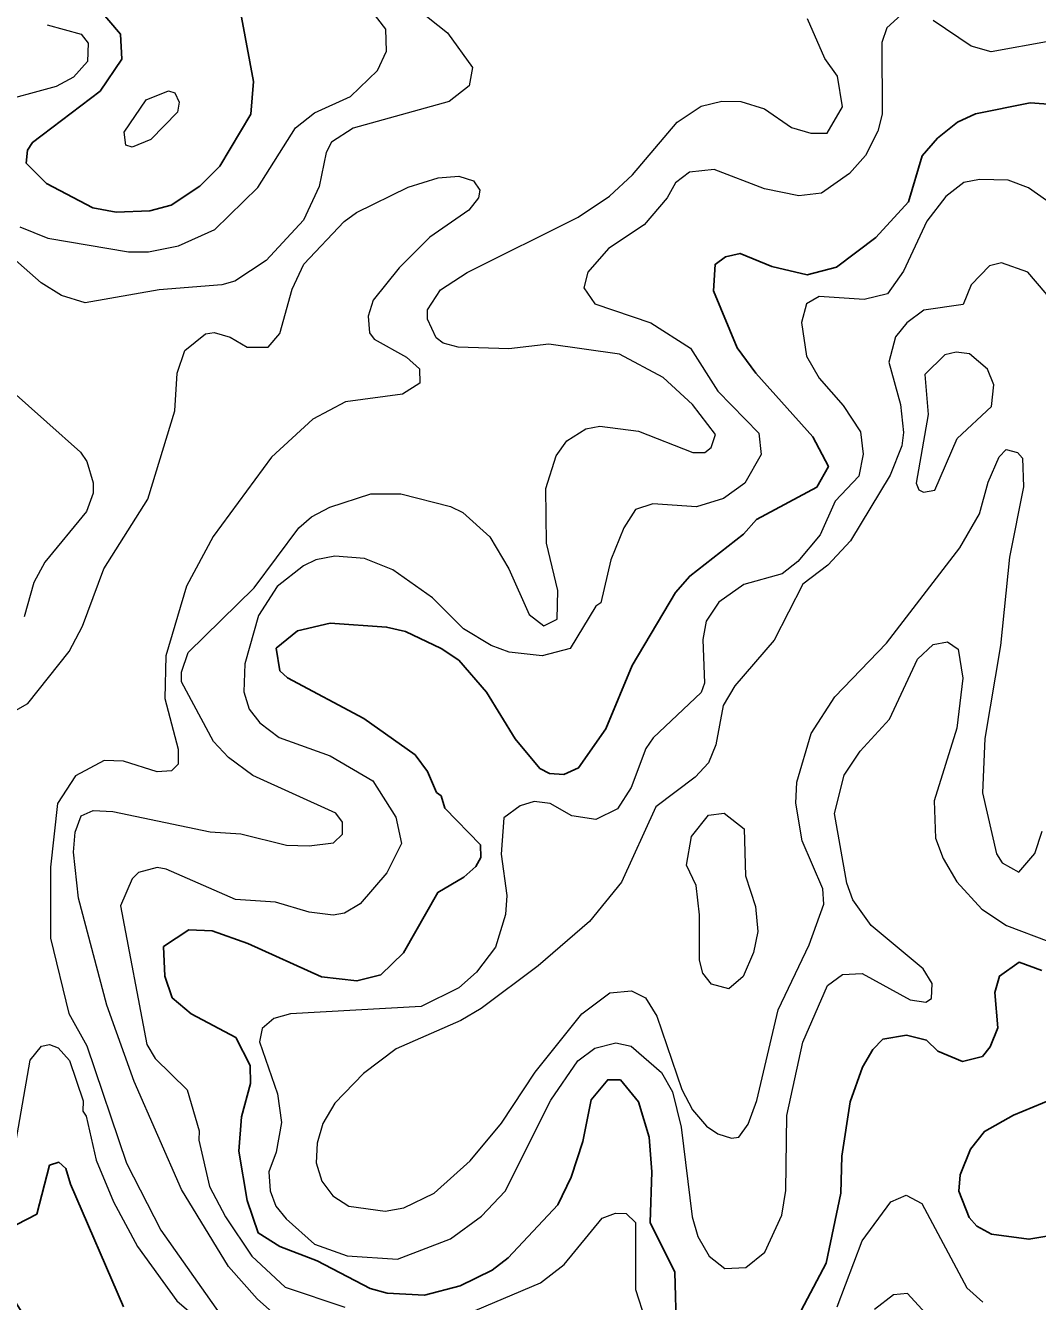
# Model space of a CAD drawing. Extents: x 763.2 to 816.8, y 7896.5 to 7952.7.
# Drawn here: x 779.77 to 781.792, y 7912.27 to 7914.818 of the extents above; entities that cross this region are included whole.
import ezdxf

# ---------------------------------------------------------------- set-up
doc = ezdxf.new("R2010")
doc.units = 0
doc.header["$LTSCALE"] = 0.064
doc.layers.add('1', color=7, linetype='Continuous', lineweight=25)
doc.layers.add('2', color=7, linetype='Continuous', lineweight=13)

msp = doc.modelspace()

# ---------------------------------------------------------------- linework, layer by layer
at = {"layer": '1'}
for points in [[(779.7737, 7914.5687), (779.7837, 7914.5843), (779.9188, 7914.6868), (779.9623, 7914.7503), (779.9596, 7914.8002), (779.909, 7914.8598)], [(780.2011, 7914.8341), (780.2255, 7914.7059), (780.22, 7914.6405), (780.1577, 7914.5366), (780.1181, 7914.4968), (780.0605, 7914.4592), (780.0178, 7914.4479), (779.9511, 7914.4447), (779.9039, 7914.4534), (779.8115, 7914.5022), (779.7707, 7914.5431), (779.7737, 7914.5687)], [(780.9584, 7912.7121), (780.9331, 7912.7123), (780.9, 7912.6719), (780.8829, 7912.5892), (780.8601, 7912.5176), (780.8335, 7912.4627), (780.7338, 7912.357), (780.7023, 7912.332), (780.6382, 7912.3009), (780.5668, 7912.2818), (780.4921, 7912.2859), (780.4584, 7912.2954), (780.3527, 7912.3504), (780.2777, 7912.3792), (780.2344, 7912.4065), (780.2125, 7912.4709), (780.1962, 7912.5694), (780.2011, 7912.6385), (780.219, 7912.705), (780.2186, 7912.741), (780.1899, 7912.797), (780.1008, 7912.8441), (780.0629, 7912.8761), (780.0479, 7912.9195), (780.0451, 7912.9784), (780.0963, 7913.0114), (780.1427, 7913.0098), (780.2142, 7912.9842), (780.3612, 7912.9177), (780.432, 7912.9097), (780.4793, 7912.922), (780.5248, 7912.9656), (780.5935, 7913.0865), (780.6454, 7913.117), (780.6691, 7913.1381), (780.6792, 7913.1562), (780.6786, 7913.1814), (780.6073, 7913.255), (780.6001, 7913.2792), (780.5907, 7913.2862), (780.5727, 7913.328), (780.5482, 7913.3609), (780.4458, 7913.4338), (780.2932, 7913.5151), (780.2778, 7913.529), (780.2706, 7913.574), (780.3129, 7913.6086), (780.3784, 7913.6239), (780.4912, 7913.6164), (780.5287, 7913.6077), (780.6003, 7913.5736), (780.6353, 7913.55), (780.6907, 7913.4864), (780.7483, 7913.3932), (780.7976, 7913.3338), (780.8164, 7913.3239), (780.8452, 7913.3222), (780.8748, 7913.3354), (780.9293, 7913.4133), (780.982, 7913.5398), (781.0682, 7913.6851), (781.0967, 7913.7181), (781.2045, 7913.8016), (781.23, 7913.8315), (781.3507, 7913.8957), (781.3738, 7913.9369), (781.3426, 7913.9965), (781.2287, 7914.1235), (781.1916, 7914.1741), (781.1446, 7914.2878), (781.1473, 7914.3406), (781.168, 7914.356), (781.1974, 7914.3625), (781.261, 7914.3362), (781.3316, 7914.3201), (781.3903, 7914.3353), (781.4686, 7914.3942), (781.5342, 7914.4658), (781.5615, 7914.5573), (781.592, 7914.5931), (781.6318, 7914.6249), (781.6679, 7914.6415), (781.777, 7914.6631), (781.8493, 7914.6581)], [(781.8001, 7912.9307), (781.7552, 7912.9471), (781.7158, 7912.9195), (781.7065, 7912.8866), (781.7126, 7912.816), (781.6971, 7912.7779), (781.6814, 7912.7588), (781.6416, 7912.7491), (781.5927, 7912.7694), (781.5698, 7912.7912), (781.5299, 7912.8011), (781.4825, 7912.7932), (781.4626, 7912.7727), (781.4422, 7912.7374), (781.4172, 7912.668), (781.4008, 7912.5596), (781.3987, 7912.4857), (781.3693, 7912.346), (781.2758, 7912.1685)], [(781.067, 7912.3282), (781.0179, 7912.4273), (781.021, 7912.5284), (781.0157, 7912.5974), (780.9946, 7912.668), (780.9584, 7912.7121)], [(781.9184, 7912.4181), (781.7745, 7912.3938), (781.6999, 7912.4042), (781.6704, 7912.4201), (781.6548, 7912.4375), (781.6344, 7912.4898), (781.6373, 7912.5227), (781.6577, 7912.574), (781.6857, 7912.6091), (781.7436, 7912.6414), (781.9177, 7912.7137)], [(779.7749, 7912.2283), (779.692, 7912.3586), (779.6904, 7912.3902), (779.7089, 7912.4208), (779.7523, 7912.4235), (779.7926, 7912.4441), (779.8177, 7912.5416), (779.8366, 7912.5474), (779.8506, 7912.5348), (779.8595, 7912.504), (779.9658, 7912.2588)], [(781.0704, 7912.2072), (781.067, 7912.3282)]]:
    msp.add_lwpolyline(points, dxfattribs=at)
at = {"layer": '2'}
for points in [[(780.5516, 7914.8515), (780.6129, 7914.8032), (780.6625, 7914.7342), (780.6564, 7914.6971), (780.6161, 7914.6663), (780.4242, 7914.6127), (780.381, 7914.5846), (780.3705, 7914.5644), (780.3563, 7914.4964), (780.3254, 7914.4293), (780.2507, 7914.3482), (780.1876, 7914.3074), (780.1617, 7914.3), (780.0369, 7914.2899), (779.8892, 7914.2642), (779.8418, 7914.2784), (779.8013, 7914.304), (779.6925, 7914.3989)], [(779.7586, 7914.416), (779.8146, 7914.3931), (779.9758, 7914.3658), (780.0153, 7914.3658), (780.0751, 7914.3775), (780.1481, 7914.4103), (780.2338, 7914.494), (780.309, 7914.6134), (780.3473, 7914.6434), (780.4193, 7914.6763), (780.4729, 7914.7279), (780.491, 7914.7662), (780.4893, 7914.8102), (780.4623, 7914.8455)], [(781.8805, 7914.8505), (781.8563, 7914.8067), (781.8166, 7914.7867), (781.6988, 7914.7651), (781.6588, 7914.7767), (781.5833, 7914.8281)], [(779.8129, 7914.8189), (779.8808, 7914.8006), (779.8952, 7914.7823), (779.8934, 7914.7456), (779.8657, 7914.7143), (779.8312, 7914.696), (779.7032, 7914.6614)], [(781.1267, 7913.965), (781.1399, 7913.9748), (781.1483, 7914.0007), (781.102, 7914.0612), (781.0434, 7914.1145), (780.9567, 7914.1612), (780.8155, 7914.1815), (780.7351, 7914.1719), (780.6342, 7914.1756), (780.6044, 7914.1833), (780.5903, 7914.194), (780.5729, 7914.2315), (780.5727, 7914.2498), (780.5987, 7914.2898), (780.6524, 7914.3242), (780.8737, 7914.4352), (780.9367, 7914.4768), (780.9827, 7914.5196), (781.0714, 7914.6248), (781.1198, 7914.6565), (781.1606, 7914.6665), (781.1992, 7914.6662), (781.246, 7914.6513), (781.3004, 7914.614), (781.3385, 7914.6027), (781.3711, 7914.6029), (781.4021, 7914.6552), (781.3923, 7914.7168), (781.3665, 7914.7522), (781.3318, 7914.8309)], [(781.5192, 7914.8388), (781.4903, 7914.8132), (781.4803, 7914.7838), (781.4812, 7914.6409), (781.4727, 7914.6067), (781.4482, 7914.5581), (781.4157, 7914.5223), (781.3602, 7914.4828), (781.3147, 7914.4774), (781.246, 7914.4918), (781.1459, 7914.5299), (781.0962, 7914.5249), (781.0685, 7914.5038), (781.0519, 7914.4738), (781.0057, 7914.4194), (780.9342, 7914.3722)], [(779.6905, 7913.4162), (779.7741, 7913.4639), (779.8568, 7913.5674), (779.8838, 7913.6179), (779.9263, 7913.7324), (780.0139, 7913.8717), (780.0678, 7914.0485), (780.0728, 7914.1234), (780.0881, 7914.1688), (780.1291, 7914.2021), (780.1465, 7914.2046), (780.1783, 7914.1954), (780.2123, 7914.1753), (780.2547, 7914.1753), (780.2778, 7914.2025), (780.3026, 7914.291), (780.326, 7914.3411), (780.4063, 7914.4265), (780.431, 7914.4445), (780.534, 7914.4952), (780.5944, 7914.5134), (780.6354, 7914.5167), (780.6645, 7914.5079), (780.6773, 7914.4891), (780.6746, 7914.4733), (780.6556, 7914.4489), (780.5774, 7914.3953), (780.5161, 7914.334), (780.4644, 7914.2693), (780.4542, 7914.2371), (780.4571, 7914.2041), (780.4662, 7914.1911), (780.5306, 7914.1557)], [(781.8275, 7914.4558), (781.7737, 7914.4939), (781.7329, 7914.509), (781.6758, 7914.5103), (781.6445, 7914.5042), (781.6082, 7914.4763), (781.5704, 7914.4271), (781.5236, 7914.3273), (781.4919, 7914.2819), (781.4451, 7914.2705), (781.3557, 7914.2769), (781.3304, 7914.262), (781.3201, 7914.2249), (781.33, 7914.1571), (781.3551, 7914.1138), (781.4031, 7914.0589), (781.4381, 7914.0063), (781.4433, 7913.9617), (781.4347, 7913.9179), (781.3876, 7913.8677), (781.3571, 7913.8008), (781.3125, 7913.7472), (781.2812, 7913.7228), (781.2046, 7913.7014), (781.155, 7913.666), (781.1294, 7913.628), (781.1231, 7913.5916), (781.1262, 7913.5044), (781.1194, 7913.4855), (781.0239, 7913.3954), (781.0094, 7913.3741), (780.9799, 7913.2959), (780.9522, 7913.2537), (780.909, 7913.232), (780.8613, 7913.2396), (780.8178, 7913.2642), (780.7857, 7913.2679), (780.7582, 7913.2595), (780.7253, 7913.2357), (780.7203, 7913.1628), (780.7317, 7913.0804), (780.7284, 7913.0421), (780.7088, 7912.9771), (780.6707, 7912.9275), (780.6353, 7912.8957), (780.5603, 7912.8586), (780.2993, 7912.8441), (780.2661, 7912.8344), (780.2428, 7912.815), (780.2374, 7912.7883), (780.2734, 7912.6839), (780.2814, 7912.6268), (780.2704, 7912.5675), (780.2556, 7912.5281), (780.2582, 7912.4908), (780.2701, 7912.46), (780.2902, 7912.4343), (780.3473, 7912.3838), (780.4124, 7912.3609), (780.5126, 7912.3542), (780.6187, 7912.3947), (780.6806, 7912.4396), (780.7279, 7912.49), (780.819, 7912.6713), (780.8732, 7912.7502)], [(780.9342, 7914.3722), (780.8933, 7914.3252), (780.8849, 7914.2936), (780.9074, 7914.2618), (781.0191, 7914.2237), (781.0982, 7914.1733)], [(781.861, 7914.2215), (781.7723, 7914.3253), (781.7195, 7914.3435), (781.6954, 7914.3376), (781.6592, 7914.3002), (781.6434, 7914.2607), (781.5644, 7914.2495), (781.5306, 7914.2243), (781.5078, 7914.1962), (781.4946, 7914.1457), (781.5178, 7914.0611), (781.5239, 7914.0051), (781.5207, 7913.9784), (781.4973, 7913.9198), (781.4183, 7913.7884), (781.3727, 7913.7397), (781.3226, 7913.7022), (781.2657, 7913.5905), (781.1867, 7913.499), (781.1639, 7913.4595), (781.1491, 7913.3814), (781.1343, 7913.3454), (781.1076, 7913.3164), (781.0289, 7913.2574), (780.9604, 7913.1066), (780.8966, 7913.0284), (780.7939, 7912.9398), (780.6804, 7912.8546), (780.6392, 7912.8304), (780.5104, 7912.774), (780.4453, 7912.7251), (780.388, 7912.6658), (780.3635, 7912.6247), (780.3522, 7912.5859), (780.3506, 7912.5465), (780.3617, 7912.5098), (780.3835, 7912.4807), (780.4157, 7912.4598), (780.488, 7912.4496), (780.5253, 7912.4563), (780.5864, 7912.486), (780.6583, 7912.5503), (780.7209, 7912.6258), (780.7882, 7912.7278), (780.8814, 7912.8438), (780.9369, 7912.8862), (780.9803, 7912.8899), (781.0086, 7912.8757), (781.0309, 7912.8391), (781.081, 7912.6928), (781.1025, 7912.6521), (781.1304, 7912.6196), (781.1527, 7912.6043), (781.1804, 7912.5958), (781.1949, 7912.5976), (781.2137, 7912.6233), (781.2307, 7912.6711), (781.2737, 7912.8519), (781.3355, 7912.9816), (781.3646, 7913.0632), (781.3629, 7913.0936), (781.3212, 7913.1897), (781.3087, 7913.2648), (781.3106, 7913.3064), (781.3397, 7913.4037), (781.3864, 7913.4771), (781.4899, 7913.584), (781.6365, 7913.7745), (781.6757, 7913.8427), (781.6928, 7913.9059), (781.7149, 7913.9563), (781.7293, 7913.9709), (781.7519, 7913.9647), (781.7615, 7913.9539), (781.7638, 7913.8967), (781.736, 7913.756), (781.7178, 7913.5793), (781.6866, 7913.3937), (781.6818, 7913.2853), (781.71, 7913.1638), (781.7209, 7913.1455), (781.7542, 7913.1269), (781.7865, 7913.1639), (781.8007, 7913.2085)], [(779.61, 7914.2056), (779.8793, 7913.9658), (779.8924, 7913.947), (779.9049, 7913.9046), (779.9049, 7913.8836), (779.8918, 7913.847), (779.8083, 7913.7461), (779.7863, 7913.7053), (779.7671, 7913.637)], [(781.0982, 7914.1733), (781.153, 7914.0876), (781.2348, 7914.0034), (781.2396, 7913.9611), (781.2067, 7913.904), (781.1643, 7913.8733), (781.1105, 7913.8564), (781.0233, 7913.8628), (780.9886, 7913.851), (780.965, 7913.8146), (780.9394, 7913.7507), (780.9192, 7913.6646), (780.909, 7913.6579), (780.8582, 7913.5738), (780.8021, 7913.559), (780.7361, 7913.5661), (780.7002, 7913.5796), (780.6448, 7913.6131), (780.5826, 7913.6749), (780.5039, 7913.7309), (780.447, 7913.7532), (780.3878, 7913.7577), (780.3499, 7913.7507), (780.325, 7913.7388), (780.2724, 7913.6972), (780.2351, 7913.6396), (780.2078, 7913.543), (780.206, 7913.4873), (780.2165, 7913.4524), (780.2377, 7913.4251), (780.2762, 7913.3956), (780.3781, 7913.3593), (780.4635, 7913.3091), (780.5099, 7913.2367), (780.5211, 7913.1843), (780.4915, 7913.1253), (780.4385, 7913.0636), (780.4073, 7913.0447), (780.3841, 7913.0413), (780.3363, 7913.0472), (780.2691, 7913.0673), (780.1895, 7913.0724), (780.0508, 7913.1332), (780.0325, 7913.1362), (779.9955, 7913.1264), (779.9828, 7913.1136), (779.9595, 7913.0599), (780.0123, 7912.7825), (780.029, 7912.7548), (780.0926, 7912.692), (780.1167, 7912.6103), (780.1158, 7912.5918), (780.1374, 7912.4991), (780.1694, 7912.4387), (780.2219, 7912.3601), (780.2882, 7912.2983), (780.4074, 7912.2579)], [(780.5306, 7914.1557), (780.5572, 7914.1321), (780.5576, 7914.1034), (780.5229, 7914.0817), (780.4088, 7914.066), (780.3435, 7914.0316)], [(780.3435, 7914.0316), (780.2614, 7913.956), (780.1445, 7913.7975), (780.0915, 7913.6982), (780.0498, 7913.5588), (780.0482, 7913.4734), (780.0749, 7913.3726), (780.0745, 7913.3426), (780.0617, 7913.329), (780.0325, 7913.3271), (779.9654, 7913.3485), (779.927, 7913.35), (779.8696, 7913.3192), (779.8333, 7913.2637), (779.8197, 7913.137), (779.8197, 7912.9948), (779.8561, 7912.8449), (779.8924, 7912.78), (779.9713, 7912.5458), (780.04, 7912.4118), (780.1578, 7912.2447)], [(780.8512, 7913.9885), (780.8889, 7914.012), (780.917, 7914.0173), (780.9942, 7914.0076), (781.1033, 7913.9649), (781.1267, 7913.965)], [(780.2754, 7912.2369), (780.2328, 7912.2748), (780.1755, 7912.3393), (780.0815, 7912.4933), (779.9866, 7912.7086), (779.9324, 7912.8611), (779.8755, 7913.0749), (779.8659, 7913.1668), (779.8691, 7913.2071), (779.8807, 7913.2397), (779.9051, 7913.2498), (779.9444, 7913.2479), (780.1388, 7913.2075), (780.1999, 7913.2037), (780.2914, 7913.1809), (780.3367, 7913.1792), (780.3853, 7913.1858), (780.403, 7913.203), (780.4028, 7913.2266), (780.3895, 7913.2449), (780.2237, 7913.3198), (780.1753, 7913.356), (780.1452, 7913.388), (780.0811, 7913.5069), (780.0813, 7913.5265), (780.0947, 7913.5655), (780.2267, 7913.6947), (780.3155, 7913.8146), (780.3413, 7913.8368), (780.3778, 7913.8559), (780.4597, 7913.8825), (780.5196, 7913.8823), (780.6191, 7913.857), (780.6434, 7913.8454), (780.6972, 7913.7967), (780.7351, 7913.733), (780.776, 7913.6417), (780.805, 7913.6187), (780.8318, 7913.632), (780.8335, 7913.6895), (780.8109, 7913.7841), (780.8091, 7913.8933), (780.8298, 7913.9584), (780.8512, 7913.9885)], [(781.0623, 7912.6882), (781.0798, 7912.6177), (781.1014, 7912.4387), (781.113, 7912.3992), (781.1358, 7912.3598), (781.167, 7912.3356), (781.2089, 7912.3376), (781.2467, 7912.3681), (781.2808, 7912.4419), (781.2889, 7912.4912), (781.2906, 7912.6411), (781.323, 7912.7875), (781.3723, 7912.9005), (781.4018, 7912.9222), (781.4411, 7912.9245), (781.5372, 7912.8719), (781.5687, 7912.867), (781.58, 7912.8748), (781.5813, 7912.9046), (781.5631, 7912.9341), (781.4594, 7913.0203), (781.4224, 7913.0718), (781.4106, 7913.1052), (781.3861, 7913.244), (781.4051, 7913.3208), (781.4373, 7913.3686), (781.496, 7913.4323), (781.5518, 7913.552), (781.5832, 7913.5817), (781.612, 7913.5867), (781.6331, 7913.5725), (781.6422, 7913.5142), (781.6307, 7913.4142), (781.5853, 7913.2693), (781.588, 7913.1946), (781.6031, 7913.1539), (781.6303, 7913.1074), (781.6801, 7913.0527), (781.7298, 7913.0205), (781.8143, 7912.9885)], [(779.6471, 7912.1987), (779.6487, 7912.2762), (779.6374, 7912.3157), (779.6087, 7912.3562), (779.5609, 7912.3913), (779.5422, 7912.4362), (779.5695, 7912.4687), (779.6503, 7912.4694), (779.6914, 7912.489), (779.7457, 7912.5603), (779.7789, 7912.7512), (779.8014, 7912.7793), (779.8179, 7912.7828), (779.8352, 7912.7758), (779.8575, 7912.7511), (779.885, 7912.6699), (779.8839, 7912.6493), (779.8907, 7912.6398), (779.9106, 7912.5519), (779.9458, 7912.4688), (779.9933, 7912.379), (780.0721, 7912.271), (780.1894, 7912.1702)], [(780.8732, 7912.7502), (780.9074, 7912.7756), (780.9494, 7912.7861), (780.9801, 7912.7793), (781.0407, 7912.7271), (781.0623, 7912.6882)], [(781.3914, 7912.2586), (781.4413, 7912.3906), (781.4983, 7912.4685), (781.5292, 7912.482), (781.5603, 7912.4653), (781.6506, 7912.2967), (781.6826, 7912.2684)], [(780.6511, 7912.2443), (780.7987, 7912.3068), (780.8456, 7912.3431), (780.9221, 7912.4357), (780.9488, 7912.446), (780.9699, 7912.445), (780.9884, 7912.4275), (780.9884, 7912.2934), (781.008, 7912.2336)], [(781.639, 7912.1684), (781.5317, 7912.2853), (781.5038, 7912.283), (781.4662, 7912.2534)]]:
    msp.add_lwpolyline(points, dxfattribs=at)
for points in [[(780.0106, 7914.6695), (780.0555, 7914.6875), (780.0681, 7914.6834), (780.077, 7914.6646), (780.0736, 7914.6445), (780.0204, 7914.5901), (779.9831, 7914.5747), (779.9703, 7914.5787), (779.9665, 7914.6047)], [(781.6996, 7914.0567), (781.7043, 7914.0999), (781.6918, 7914.1317), (781.6556, 7914.1621), (781.6292, 7914.1651), (781.6067, 7914.1601), (781.5667, 7914.1209), (781.5732, 7914.0408), (781.5489, 7913.904), (781.5542, 7913.8907), (781.5641, 7913.886), (781.5862, 7913.8895), (781.6314, 7913.9929)], [(781.1162, 7912.9514), (781.1164, 7913.042), (781.1098, 7913.1004), (781.0903, 7913.1409), (781.1004, 7913.1978), (781.1342, 7913.2408), (781.1657, 7913.2448), (781.2054, 7913.2137), (781.2083, 7913.1197), (781.2282, 7913.0586), (781.2328, 7913.0083), (781.2244, 7912.9664), (781.2033, 7912.9186), (781.1747, 7912.8936), (781.1402, 7912.903), (781.1228, 7912.9254)]]:
    msp.add_lwpolyline(points, close=True, dxfattribs=at)

doc.saveas('drawing.dxf')
